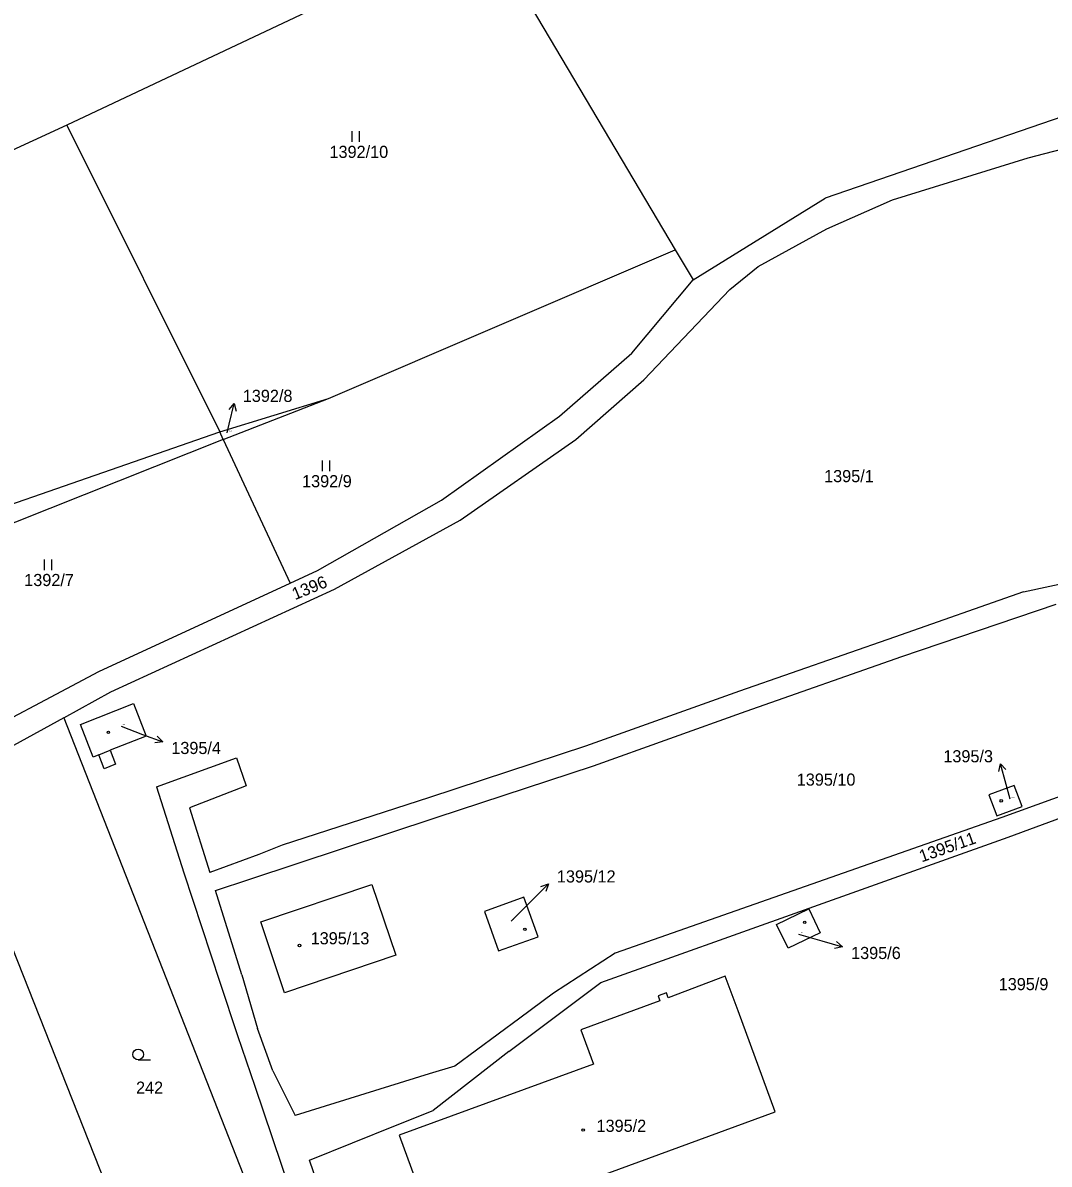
# Model space of a CAD drawing. Extents: x -736345 to -729997, y -1130177 to -1122501.
# Drawn here: x -733656.7 to -733513, y -1126333.8 to -1126174 of the extents above; entities that cross this region are included whole.
import ezdxf

# ---------------------------------------------------------------- set-up
doc = ezdxf.new("R2010")
doc.units = 0
for name, color, linetype in [('Vrstva 1', 7, 'Continuous'), ('Vrstva 16', 7, 'Continuous'), ('Vrstva 18', 7, 'Continuous'), ('Vrstva 19', 7, 'Continuous'), ('Vrstva 25', 7, 'Continuous'), ('Vrstva 4', 7, 'Continuous')]:
    doc.layers.add(name, color=color, linetype=linetype)

msp = doc.modelspace()

# ---------------------------------------------------------------- linework, layer by layer
at = {"layer": 'Vrstva 1'}
for points in [[(-733591.35, -1126161.97), (-733565.4, -1126205.76)], [(-733606.42, -1126167.47), (-733650.57, -1126188.31)], [(-733494.4, -1126181.34), (-733544.41, -1126198.56)], [(-733650.57, -1126188.31), (-733701.76, -1126211.88)], [(-733650.57, -1126188.31), (-733629.17, -1126231.27)], [(-733516, -1126192.91), (-733498.18, -1126188.28)], [(-733534.97, -1126198.79), (-733516, -1126192.91)], [(-733562.9, -1126209.98), (-733544.41, -1126198.56)], [(-733544.18, -1126202.82), (-733534.97, -1126198.79)], [(-733553.78, -1126208.12), (-733544.18, -1126202.82)], [(-733613.93, -1126226.6), (-733565.4, -1126205.76)], [(-733565.4, -1126205.76), (-733562.9, -1126209.98)], [(-733557.74, -1126211.31), (-733553.78, -1126208.12)], [(-733571.45, -1126220.22), (-733562.9, -1126209.98)], [(-733569.78, -1126223.99), (-733557.74, -1126211.31)], [(-733581.61, -1126229.07), (-733571.45, -1126220.22)], [(-733579.29, -1126232.31), (-733569.78, -1126223.99)], [(-733629.17, -1126231.27), (-733613.93, -1126226.6)], [(-733628.7, -1126232.35), (-733613.93, -1126226.6)], [(-733598.11, -1126240.83), (-733581.61, -1126229.07)], [(-733628.7, -1126232.35), (-733686.9, -1126255.51)], [(-733682.63, -1126249.86), (-733629.17, -1126231.27)], [(-733628.7, -1126232.35), (-733629.17, -1126231.27)], [(-733628.7, -1126232.35), (-733619.33, -1126252.45)], [(-733595.52, -1126243.64), (-733579.29, -1126232.31)], [(-733615.46, -1126250.66), (-733598.11, -1126240.83)], [(-733613.09, -1126253.29), (-733595.52, -1126243.64)], [(-733619.33, -1126252.45), (-733615.46, -1126250.66)], [(-733516.63, -1126253.66), (-733504.91, -1126251.14)], [(-733646.09, -1126264.81), (-733619.33, -1126252.45)], [(-733644.41, -1126267.67), (-733613.09, -1126253.29)], [(-733516.63, -1126253.66), (-733534.67, -1126260.03)], [(-733533.68, -1126262.71), (-733512.04, -1126255.4)], [(-733534.67, -1126260.03), (-733556.38, -1126267.6)], [(-733555.46, -1126270.39), (-733533.68, -1126262.71)], [(-733666.36, -1126275.56), (-733646.09, -1126264.81)], [(-733650.98, -1126271.31), (-733644.41, -1126267.67)], [(-733556.38, -1126267.6), (-733577.95, -1126275.29)], [(-733648.68, -1126272.24), (-733641.24, -1126269.31)], [(-733641.24, -1126269.31), (-733639.45, -1126273.87)], [(-733576.84, -1126278.02), (-733555.46, -1126270.39)], [(-733650.98, -1126271.31), (-733664.21, -1126278.54)], [(-733650.98, -1126271.31), (-733617.23, -1126357.32)], [(-733646.89, -1126276.8), (-733648.68, -1126272.24)], [(-733639.45, -1126273.87), (-733644.52, -1126275.86)], [(-733577.95, -1126275.29), (-733599.8, -1126282.46)], [(-733492.98, -1126275.59), (-733519.68, -1126285.26)], [(-733518.79, -1126288.02), (-733481.2, -1126274.16)], [(-733646.09, -1126276.48), (-733646.89, -1126276.8)], [(-733645.33, -1126278.44), (-733646.09, -1126276.48)], [(-733644.52, -1126275.86), (-733643.75, -1126277.82)], [(-733638.04, -1126280.96), (-733626.83, -1126276.9)], [(-733626.83, -1126276.9), (-733625.49, -1126280.83)], [(-733643.75, -1126277.82), (-733645.33, -1126278.44)], [(-733598.86, -1126285.29), (-733576.84, -1126278.02)], [(-733667.48, -1126280.22), (-733632.24, -1126369.28)], [(-733638.04, -1126280.96), (-733634.19, -1126293.04)], [(-733625.49, -1126280.83), (-733633.39, -1126283.92)], [(-733517.95, -1126280.78), (-733521.47, -1126282.1)], [(-733521.47, -1126282.1), (-733520.36, -1126285.05)], [(-733516.84, -1126283.73), (-733517.95, -1126280.78)], [(-733599.8, -1126282.46), (-733620.44, -1126289.13)], [(-733633.39, -1126283.92), (-733630.56, -1126292.97)], [(-733624.97, -1126293.91), (-733598.86, -1126285.29)], [(-733519.68, -1126285.26), (-733573.8, -1126304.25)], [(-733520.36, -1126285.05), (-733516.84, -1126283.73)], [(-733575.82, -1126308.39), (-733518.79, -1126288.02)], [(-733620.44, -1126289.13), (-733623.69, -1126290.44)], [(-733623.69, -1126290.44), (-733630.56, -1126292.97)], [(-733634.19, -1126293.04), (-733629.14, -1126308.33)], [(-733629.77, -1126295.5), (-733624.97, -1126293.91)], [(-733623.43, -1126299.88), (-733607.87, -1126294.63)], [(-733607.87, -1126294.63), (-733604.52, -1126304.56)], [(-733626.08, -1126307.31), (-733629.77, -1126295.5)], [(-733586.59, -1126296.42), (-733592.12, -1126298.42)], [(-733584.58, -1126301.96), (-733586.59, -1126296.42)], [(-733551.2, -1126300.25), (-733546.71, -1126298.08)], [(-733546.71, -1126298.08), (-733545.1, -1126301.42)], [(-733592.12, -1126298.42), (-733590.12, -1126303.96)], [(-733620.08, -1126309.8), (-733623.43, -1126299.88)], [(-733549.58, -1126303.59), (-733551.2, -1126300.25)], [(-733590.12, -1126303.96), (-733584.58, -1126301.96)], [(-733545.1, -1126301.42), (-733549.58, -1126303.59)], [(-733573.8, -1126304.25), (-733582.46, -1126309.85)], [(-733604.52, -1126304.56), (-733620.08, -1126309.8)], [(-733626.08, -1126307.31), (-733623.87, -1126314.84)], [(-733558.41, -1126307.48), (-733566.38, -1126310.5)], [(-733556.59, -1126312.36), (-733558.41, -1126307.48)], [(-733629.14, -1126308.33), (-733626.66, -1126315.8)], [(-733588.67, -1126318.06), (-733575.82, -1126308.39)], [(-733582.46, -1126309.85), (-733587.16, -1126313.39)], [(-733566.63, -1126309.8), (-733567.79, -1126310.22)], [(-733567.79, -1126310.22), (-733567.53, -1126310.93)], [(-733566.38, -1126310.5), (-733566.63, -1126309.8)], [(-733567.53, -1126310.93), (-733578.61, -1126314.99)], [(-733551.41, -1126326.48), (-733556.59, -1126312.36)], [(-733587.16, -1126313.39), (-733596.26, -1126320.07)], [(-733621.75, -1126320.74), (-733623.87, -1126314.84)], [(-733578.61, -1126314.99), (-733576.85, -1126319.79)], [(-733626.66, -1126315.8), (-733624.24, -1126322.89)], [(-733588.67, -1126318.06), (-733599.27, -1126326.28)], [(-733576.85, -1126319.79), (-733604.03, -1126329.75)], [(-733596.26, -1126320.07), (-733599.83, -1126321.18)], [(-733621.75, -1126320.74), (-733618.63, -1126326.99)], [(-733599.83, -1126321.18), (-733618.63, -1126326.99)], [(-733624.24, -1126322.89), (-733613.23, -1126355.53)], [(-733604.55, -1126328.42), (-733599.27, -1126326.28)], [(-733598.85, -1126343.88), (-733551.41, -1126326.48)], [(-733616.58, -1126333.27), (-733604.55, -1126328.42)], [(-733604.03, -1126329.75), (-733598.85, -1126343.88)], [(-733609.38, -1126354.29), (-733616.58, -1126333.27)]]:
    msp.add_lwpolyline(points, dxfattribs=at)
at = {"layer": 'Vrstva 16'}
for points in [[(-733628.13, -1126231.41), (-733627.84, -1126230.19)], [(-733642.97, -1126272.5), (-733639.96, -1126273.63)], [(-733518.5, -1126282.68), (-733519.06, -1126280.63)], [(-733588.38, -1126299.79), (-733585.28, -1126296.69)], [(-733548.13, -1126301.59), (-733544.85, -1126302.55)]]:
    msp.add_lwpolyline(points, dxfattribs=at)
at = {"layer": 'Vrstva 25'}
for points in [[(-733610.617, -1126190.665), (-733610.617, -1126189.165)], [(-733609.583, -1126190.665), (-733609.583, -1126189.165)], [(-733627.859, -1126228.129), (-733627.14, -1126227.273), (-733626.887, -1126228.362)], [(-733627.84, -1126230.19), (-733627.14, -1126227.273)], [(-733614.787, -1126236.785), (-733614.787, -1126235.285)], [(-733613.753, -1126236.785), (-733613.753, -1126235.285)], [(-733653.717, -1126250.625), (-733653.717, -1126249.125)], [(-733652.683, -1126250.625), (-733652.683, -1126249.125)], [(-733639.96, -1126273.63), (-733637.152, -1126274.685)], [(-733637.912, -1126273.865), (-733637.152, -1126274.685), (-733638.264, -1126274.801)], [(-733520.07, -1126278.833), (-733519.851, -1126277.737), (-733519.105, -1126278.569)], [(-733519.06, -1126280.63), (-733519.851, -1126277.737)], [(-733585.28, -1126296.69), (-733583.159, -1126294.569)], [(-733584.22, -1126294.923), (-733583.159, -1126294.569), (-733583.513, -1126295.63)], [(-733544.85, -1126302.55), (-733541.971, -1126303.392)], [(-733542.791, -1126302.631), (-733541.971, -1126303.392), (-733543.071, -1126303.591)], [(-733640.59, -1126319.2), (-733638.84, -1126319.2)]]:
    msp.add_lwpolyline(points, dxfattribs=at)
for centre, radius in [((-733644.76, -1126273.35), 0.175), ((-733519.75, -1126282.94), 0.175), ((-733586.44, -1126300.93), 0.175), ((-733547.26, -1126299.96), 0.175), ((-733618, -1126303.2), 0.175), ((-733640.59, -1126318.45), 0.75), ((-733578.28, -1126329.04), 0.175)]:
    msp.add_circle(centre, radius, dxfattribs=at)
at = {"layer": 'Vrstva 4'}
msp.add_lwpolyline([(-733646.09, -1126276.48), (-733644.52, -1126275.86)], dxfattribs=at)

# ---------------------------------------------------------------- texts
at = {"layer": 'Vrstva 16'}
for s, p in [('1392/8', (-733625.94, -1126227.07)), ('1395/4', (-733635.95, -1126276.38)), ('1395/3', (-733527.857, -1126277.54)), ('1395/12', (-733581.96, -1126294.37)), ('1395/6', (-733540.77, -1126305.09))]:
    msp.add_text(s, height=1.7, dxfattribs=at).set_placement(p)
at = {"layer": 'Vrstva 18'}
for s, height, p in [('1392/10', 1.7, (-733613.8, -1126192.9)), ('1392/8', 0.1, (-733627.93, -1126231.21)), ('1392/9', 1.7, (-733617.64, -1126239.02)), ('1395/1', 1.7, (-733544.55, -1126238.31)), ('1392/7', 1.7, (-733656.54, -1126252.86)), ('1395/10', 1.7, (-733548.38, -1126280.81)), ('1395/9', 1.7, (-733520.1, -1126309.45)), ('242', 1.7, (-733640.89, -1126323.95))]:
    msp.add_text(s, height=height, dxfattribs=at).set_placement(p)
for s, rotation, p in [('1396', 22.30018, (-733618.631, -1126254.84)), ('1395/11', 19.40016, (-733530.888, -1126291.565))]:
    msp.add_text(s, height=1.7, rotation=rotation, dxfattribs=at).set_placement(p)
at = {"layer": 'Vrstva 19'}
for s, height, p in [('1395/4', 0.1, (-733642.77, -1126272.3)), ('1395/3', 0.1, (-733518.3, -1126282.48)), ('1395/12', 0.1, (-733588.18, -1126299.59)), ('1395/13', 1.7, (-733616.44, -1126303.03)), ('1395/6', 0.1, (-733547.93, -1126301.39)), ('1395/2', 1.7, (-733576.41, -1126329.29))]:
    msp.add_text(s, height=height, dxfattribs=at).set_placement(p)

doc.saveas('drawing.dxf')
